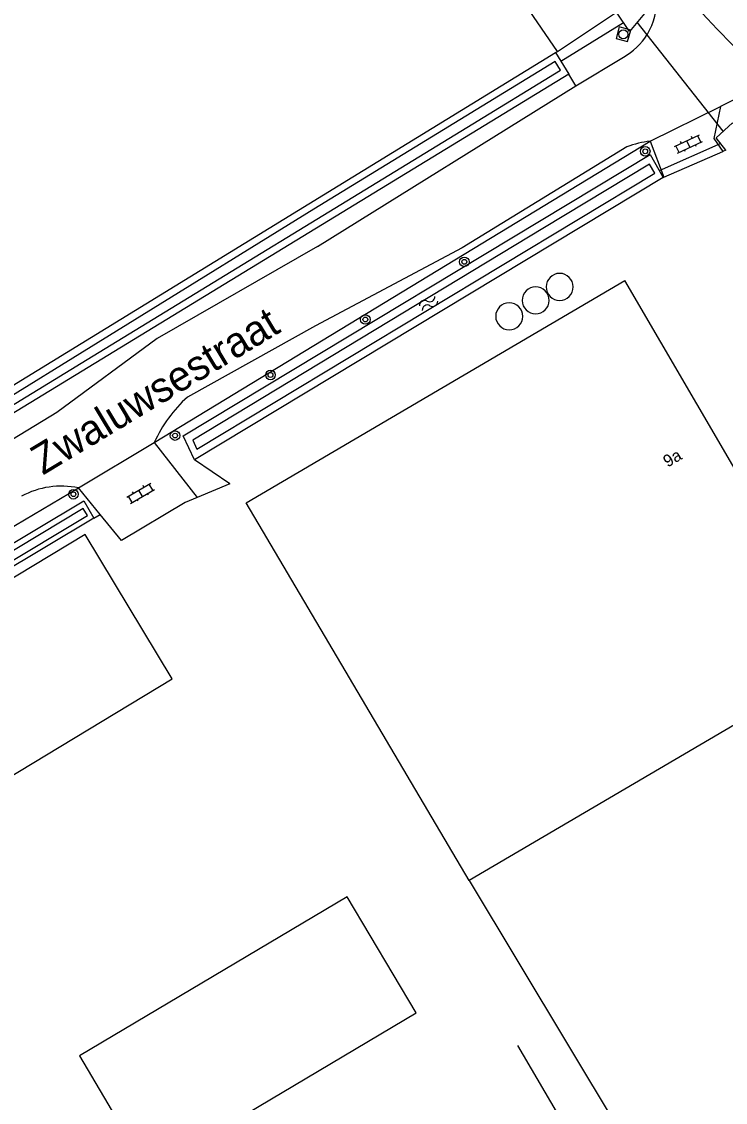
# Model space of a CAD drawing. Extents: x 136000 to 141000, y 400494 to 402006.
# Drawn here: x 136517.8 to 136576.3, y 401315.4 to 401405.3 of the extents above; entities that cross this region are included whole.
import ezdxf

# ---------------------------------------------------------------- set-up
doc = ezdxf.new("R2010")
doc.units = 0
for name, color, linetype in [('gg-afsc-erfafscheiding', 7, 'Continuous'), ('gg-afsc-hekwerk', 7, 'Continuous'), ('gg-afsc-lijn draadraster', 7, 'Continuous'), ('gg-anno-huisnummerreeks BGT', 7, 'Continuous'), ('gg-anno-openbare ruimte label', 7, 'Continuous'), ('gg-bbg-bijgebouw', 7, 'Continuous'), ('gg-bbg-hoofdgebouw', 7, 'Continuous'), ('gg-bbg-open loods', 7, 'Continuous'), ('gg-bbg-opslagtank', 7, 'Continuous'), ('gg-knt-onverhard', 7, 'Continuous'), ('gg-knt-verharding', 7, 'Continuous'), ('gg-kntw-bovenkant insteek waterloop', 7, 'Continuous'), ('gg-kntw-waterlijn', 7, 'Continuous'), ('gg-kwrk-duiker nz buis', 7, 'Continuous'), ('gt-grn-groengrens', 7, 'Continuous'), ('gt-grn-vlakafsluiter', 7, 'Continuous'), ('gt-symb-boom', 7, 'Continuous'), ('gt-symb-klinker verharding', 7, 'Continuous'), ('gt-symb-rioolschacht', 7, 'Continuous'), ('gt-symb-watersymbool', 7, 'Continuous')]:
    doc.layers.add(name, color=color, linetype=linetype)

# ---------------------------------------------------------------- blocks, each defined once
blk = doc.blocks.new('gt0-RS')
at = {"layer": 'gt-symb-rioolschacht'}
blk.add_lwpolyline([(-0.5, -0.5), (0.5, -0.5), (0.5, 0.5), (-0.5, 0.5)], close=True, dxfattribs=at)
blk.add_circle((0, 0), 0.375, dxfattribs=at)
blk = doc.blocks.new('gt0-BOOM')
at = {"layer": 'gt-symb-boom'}
for radius in [0.4, 0.2]:
    blk.add_circle((0, 0), radius, dxfattribs=at)
blk = doc.blocks.new('gt0-KL1')
at = {"layer": 'gt-symb-klinker verharding'}
for p, q in [((-1.15, 0.3), (1.15, 0.3)), ((-1, -0.3), (-1, 0.3)), ((-0.5, 0.3), (-0.5, 0.45)), ((0, -0.3), (0, 0.3)), ((0.5, 0.3), (0.5, 0.45)), ((1, -0.3), (1, 0.3)), ((-1.15, -0.3), (1.15, -0.3)), ((-0.5, -0.45), (-0.5, -0.3)), ((0.5, -0.45), (0.5, -0.3))]:
    blk.add_line(p, q, dxfattribs=at)
blk = doc.blocks.new('gt0-WA')
at = {"layer": 'gt-symb-watersymbool'}
for centre, start, end in [((-0.323, 0.022), 28.07249, 151.92751), ((0.427, 0.422), 208.07248, 331.92751), ((-0.323, -0.428), 28.07249, 151.92751), ((0.427, -0.028), 208.07248, 331.92751)]:
    blk.add_arc(centre, 0.425, start, end, dxfattribs=at)

msp = doc.modelspace()

# ---------------------------------------------------------------- linework, layer by layer
at = {"layer": 'gg-afsc-erfafscheiding'}
for p, q in [((136576.393, 401394.602), (136576.133, 401394.489)), ((136571.17, 401392.31), (136571.237, 401392.36))]:
    msp.add_line(p, q, dxfattribs=at)
at = {"layer": 'gg-afsc-hekwerk'}
msp.add_line((136535.141, 401366.854), (136532.426, 401365.714), dxfattribs=at)
msp.add_line((136535.141, 401366.854), (136532.426, 401365.714), dxfattribs=at)
msp.add_lwpolyline([(136532.426, 401365.714), (136531.419, 401365.292), (136526.123, 401362.129)], dxfattribs=at)
msp.add_lwpolyline([(136532.426, 401365.714), (136531.419, 401365.292), (136526.123, 401362.129)], dxfattribs=at)
at = {"layer": 'gg-afsc-lijn draadraster'}
msp.add_lwpolyline([(136590.717, 401267.179), (136584.617, 401276.518), (136570.259, 401301.055), (136559.099, 401320.125)], dxfattribs=at)
at = {"layer": 'gg-bbg-bijgebouw'}
msp.add_lwpolyline([(136464.867, 401327.464), (136472.244, 401315.486), (136530.353, 401350.628), (136523.121, 401362.621), (136506.019, 401352.322)], dxfattribs=at)
at = {"layer": 'gg-bbg-hoofdgebouw'}
for p, q in [((136536.49, 401365.25), (136567.989, 401383.75)), ((136555.026, 401333.84), (136536.49, 401365.25)), ((136581.529, 401349.408), (136555.026, 401333.84))]:
    msp.add_line(p, q, dxfattribs=at)
msp.add_lwpolyline([(136590.725, 401354.81), (136587.518, 401360.317), (136583.141, 401357.767), (136567.989, 401383.75)], dxfattribs=at)
at = {"layer": 'gg-bbg-open loods'}
msp.add_lwpolyline([(136522.654, 401319.272), (136528.341, 401309.594), (136550.63, 401322.842), (136544.895, 401332.491), (136522.654, 401319.272)], dxfattribs=at)
at = {"layer": 'gg-bbg-opslagtank'}
for centre, start, end in [((136562.564, 401383.22), 0, 180), ((136560.563, 401382.098), 0, 180), ((136562.564, 401383.22), 180, 0), ((136558.371, 401380.77), 0.05093, 180.05093), ((136560.563, 401382.098), 180, 0), ((136558.371, 401380.77), 180.05093, 0.05093)]:
    msp.add_arc(centre, 1.125, start, end, dxfattribs=at)
at = {"layer": 'gg-knt-onverhard'}
for p, q in [((136563.918, 401399.943), (136567.87, 401402.341)), ((136542.429, 401386.577), (136563.918, 401399.943)), ((136528.855, 401370.281), (136570.098, 401395.333)), ((136489.65, 401347.05), (136522.546, 401366.496))]:
    msp.add_line(p, q, dxfattribs=at)
for points in [[(136583.505, 401396.642), (136581.509, 401397.8), (136577.388, 401398.95), (136575.949, 401398.236)], [(136568.149, 401394.876), (136554.471, 401386.469), (136542.263, 401379.98), (136531.613, 401374.058)], [(136542.429, 401386.577), (136529.104, 401378.923), (136520.751, 401372.761), (136504.72, 401363.029), (136485.364, 401351.115), (136467.585, 401340.999), (136463.245, 401339.035), (136453.226, 401332.564), (136452.068, 401331.98)]]:
    msp.add_lwpolyline(points, dxfattribs=at)
for centre, radius, start, end in [((136564.428, 401407.341), 6.258, 329.8781, 30.61091), ((136565.179, 401407.167), 5.525, 299.14455, 327.53618), ((136570.97, 401387.23), 8.15, 96.14194, 110.25061), ((136539.572, 401365.351), 11.796, 132.42907, 155.29641), ((136521.113, 401359.825), 6.824, 77.87637, 118.76796)]:
    msp.add_arc(centre, radius, start, end, dxfattribs=at)
at = {"layer": 'gg-knt-verharding'}
for p, q in [((136570.098, 401395.333), (136575.949, 401398.236)), ((136570.098, 401395.333), (136571.237, 401392.36)), ((136571.237, 401392.36), (136576.133, 401394.489)), ((136522.546, 401366.496), (136528.855, 401370.281)), ((136528.855, 401370.281), (136532.426, 401365.714)), ((136524.36, 401364.281), (136522.546, 401366.496)), ((136526.123, 401362.129), (136524.36, 401364.281))]:
    msp.add_line(p, q, dxfattribs=at)
msp.add_lwpolyline([(136575.949, 401398.236), (136575.39, 401395.568), (136576.133, 401394.489)], dxfattribs=at)
msp.add_arc((136683.552, 401507.563), 149.096, 222.26572, 225.93465, dxfattribs=at)
at = {"layer": 'gg-kntw-bovenkant insteek waterloop'}
for p, q in [((136450.306, 401334.081), (136562.229, 401402.708)), ((136562.229, 401402.708), (136563.32, 401400.928)), ((136563.32, 401400.928), (136451.201, 401332.439)), ((136571.17, 401392.31), (136532.215, 401368.841)), ((136523.839, 401363.978), (136508.473, 401354.8))]:
    msp.add_line(p, q, dxfattribs=at)
for points in [[(136567.64, 401409.214), (136569.892, 401406.298), (136568.357, 401404.451), (136567.289, 401406.062)], [(136576.393, 401394.602), (136575.588, 401395.624), (136576.92, 401396.881), (136587.96, 401383.806)], [(136532.215, 401368.841), (136531.26, 401370.837), (136570.079, 401394.24), (136571.17, 401392.31)], [(136507.653, 401356.241), (136522.991, 401365.415), (136523.839, 401363.978)]]:
    msp.add_lwpolyline(points, dxfattribs=at)
at = {"layer": 'gg-kntw-waterlijn'}
msp.add_line((136532.072, 401370.481), (136532.401, 401369.711), dxfattribs=at)
for points in [[(136450.764, 401333.623), (136451.082, 401332.943), (136459.422, 401338.119), (136493.953, 401359.236), (136523.292, 401377.177), (136554.841, 401396.47), (136562.639, 401401.238), (136562.199, 401401.957), (136542.135, 401389.687), (136497.444, 401362.084), (136463.293, 401341.236), (136450.764, 401333.623)], [(136532.401, 401369.711), (136570.48, 401392.688), (136570.034, 401393.427), (136561.166, 401388.076), (136532.072, 401370.481)], [(136508.622, 401355.433), (136515.848, 401359.756), (136523.296, 401364.212), (136522.948, 401364.794), (136508.246, 401355.954)]]:
    msp.add_lwpolyline(points, dxfattribs=at)
at = {"layer": 'gg-kwrk-duiker nz buis'}
for p, q in [((136562.662, 401402.002), (136567.873, 401405.205)), ((136576.169, 401396.172), (136569.017, 401405.246)), ((136575.965, 401395.146), (136570.843, 401392.888))]:
    msp.add_line(p, q, dxfattribs=at)
at = {"layer": 'gt-grn-groengrens'}
for p, q in [((136562.371, 401402.802), (136567.289, 401406.062)), ((136562.229, 401402.708), (136562.371, 401402.802)), ((136563.918, 401399.943), (136563.32, 401400.928)), ((136535.141, 401366.854), (136532.215, 401368.841)), ((136523.839, 401363.978), (136524.36, 401364.281))]:
    msp.add_line(p, q, dxfattribs=at)
msp.add_lwpolyline([(136562.371, 401402.802), (136545.704, 401427.164), (136496.718, 401397.052), (136480.216, 401423.896)], dxfattribs=at)
at = {"layer": 'gt-grn-vlakafsluiter'}
msp.add_line((136555.026, 401333.84), (136593.949, 401269.218), dxfattribs=at)

# ---------------------------------------------------------------- block references
at = {"layer": 'gt-symb-boom'}
for p in [(136569.678, 401394.499), (136554.639, 401385.307), (136546.411, 401380.511), (136538.52, 401375.896), (136530.587, 401370.856), (136522.138, 401365.975)]:
    msp.add_blockref('gt0-BOOM', p, dxfattribs=at)
at = {"layer": 'gt-symb-klinker verharding'}
for p, rotation in [((136573.267, 401395.106), 24.951151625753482), ((136527.72, 401366.055), 30.46264004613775)]:
    msp.add_blockref('gt0-KL1', p, dxfattribs=dict(at, rotation=rotation))
at = {"layer": 'gt-symb-rioolschacht', "rotation": 164.9890530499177}
msp.add_blockref('gt0-RS', (136567.862, 401404.235), dxfattribs=at)
at = {"layer": 'gt-symb-watersymbool', "rotation": 31.13079914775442}
msp.add_blockref('gt0-WA', (136551.617, 401381.825), dxfattribs=at)

# ---------------------------------------------------------------- texts
at = {"layer": 'gg-anno-huisnummerreeks BGT'}
msp.add_text('9a', height=1, rotation=30.3, dxfattribs=at).set_placement((136571.536, 401368.185))
at = {"layer": 'gg-anno-openbare ruimte label'}
msp.add_text('Zwaluwsestraat', height=2.5, rotation=31.1, dxfattribs=at).set_placement((136519.594, 401367.527))

doc.saveas('drawing.dxf')
